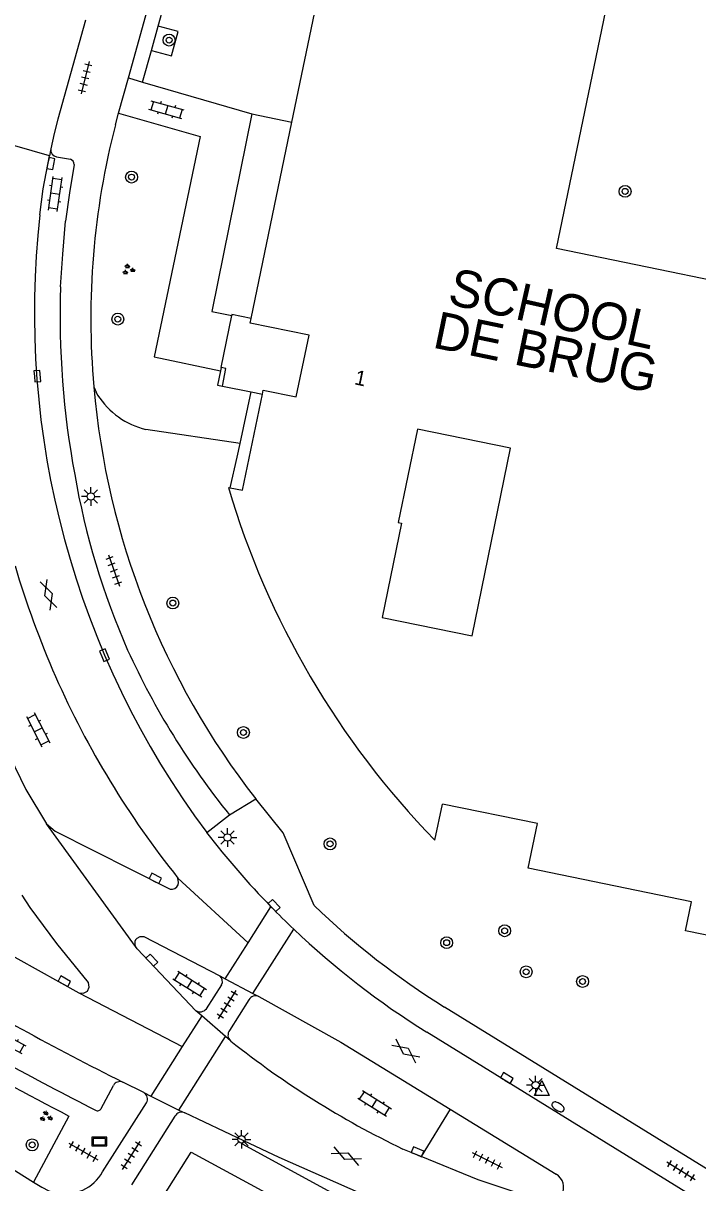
# Model space of a CAD drawing. Extents: x 128999 to 131010, y 395498 to 399007.
# Drawn here: x 130002.3 to 130047.7, y 398731.5 to 398809.6 of the extents above; entities that cross this region are included whole.
import ezdxf

# ---------------------------------------------------------------- set-up
doc = ezdxf.new("R2010")
doc.units = 0
for name, color, linetype in [('gg-anno-huisnummerreeks BGT', 7, 'Continuous'), ('gg-bbg-gedigitaliseerde bebouwing', 7, 'Continuous'), ('gg-bbg-hoofdgebouw', 7, 'Continuous'), ('gg-bbg-onder overbouw', 7, 'Continuous'), ('gg-bbg-pand overbouw', 7, 'Continuous'), ('gg-bbg-pilaar onder overbouw', 7, 'Continuous'), ('gg-bbg-pilaar pand', 7, 'Continuous'), ('gg-knt-verharding', 7, 'Continuous'), ('gg-knt-verharding nz', 7, 'Continuous'), ('gt-anno-naam bijzondere bebouwing', 7, 'Continuous'), ('gt-anno-overige text', 7, 'Continuous'), ('gt-grn-groengrens', 7, 'Continuous'), ('gt-grn-weggrens', 7, 'Continuous'), ('gt-symb-boom', 7, 'Continuous'), ('gt-symb-brandkraan', 7, 'Continuous'), ('gt-symb-gesloten verharding', 7, 'Continuous'), ('gt-symb-groenvak', 7, 'Continuous'), ('gt-symb-informatiebord', 7, 'Continuous'), ('gt-symb-klinker verharding', 7, 'Continuous'), ('gt-symb-kolk', 7, 'Continuous'), ('gt-symb-lichtmast', 7, 'Continuous'), ('gt-symb-tegel verharding', 7, 'Continuous'), ('gt-symb-waterafsluiter', 7, 'Continuous')]:
    doc.layers.add(name, color=color, linetype=linetype)

# ---------------------------------------------------------------- blocks, each defined once
blk = doc.blocks.new('gt0-LMAST')
at = {"layer": 'gt-symb-lichtmast'}
for p, q in [((-0.182, 0.173), (-0.447, 0.438)), ((-0.005, 0.246), (-0.005, 0.621)), ((0.172, 0.173), (0.437, 0.438)), ((-0.255, -0.004), (-0.63, -0.004)), ((-0.182, -0.181), (-0.447, -0.446)), ((-0.005, -0.254), (-0.005, -0.629)), ((0.437, -0.446), (0.172, -0.181)), ((0.245, -0.004), (0.62, -0.004))]:
    blk.add_line(p, q, dxfattribs=at)
blk.add_circle((-0.005, -0.004), 0.25, dxfattribs=at)
blk = doc.blocks.new('gt0-KOLK')
at = {"layer": 'gt-symb-kolk'}
blk.add_lwpolyline([(0, 0), (0.375, 0), (0.375, 0.4), (-0.375, 0.4), (-0.375, 0), (0, 0)], dxfattribs=at)
blk = doc.blocks.new('gt0-TEG1')
at = {"layer": 'gt-symb-tegel verharding'}
for p, q in [((-1.125, 0), (1.125, 0)), ((-0.9, -0.25), (-0.9, 0.25)), ((-0.45, -0.25), (-0.45, 0.25)), ((0, -0.25), (0, 0.25)), ((0.45, -0.25), (0.45, 0.25)), ((0.9, -0.25), (0.9, 0.25))]:
    blk.add_line(p, q, dxfattribs=at)
blk = doc.blocks.new('gt0-BOOM')
at = {"layer": 'gt-symb-boom'}
for radius in [0.4, 0.2]:
    blk.add_circle((0, 0), radius, dxfattribs=at)
blk = doc.blocks.new('gt0-KL1')
at = {"layer": 'gt-symb-klinker verharding'}
for p, q in [((-1.15, 0.3), (1.15, 0.3)), ((-1, -0.3), (-1, 0.3)), ((-0.5, 0.3), (-0.5, 0.45)), ((0, -0.3), (0, 0.3)), ((0.5, 0.3), (0.5, 0.45)), ((1, -0.3), (1, 0.3)), ((-1.15, -0.3), (1.15, -0.3)), ((-0.5, -0.45), (-0.5, -0.3)), ((0.5, -0.45), (0.5, -0.3))]:
    blk.add_line(p, q, dxfattribs=at)
blk = doc.blocks.new('gt0-BR')
at = {"layer": 'gt-symb-brandkraan'}
for centre, radius, start, end in [((-0.244, 0), 0.206, 107.56694, 252.43307), ((0.599, -2.664), 3, 106.89205, 107.56694), ((0, -0.691), 0.938, 73.10799, 106.89205), ((-0.599, -2.664), 3, 72.43309, 73.10799), ((0.244, 0), 0.206, 287.56695, 72.43309), ((0.599, 2.664), 3, 252.43307, 253.10797), ((0, 0.691), 0.938, 253.10797, 286.89206), ((-0.599, 2.664), 3, 286.89206, 287.56695)]:
    blk.add_arc(centre, radius, start, end, dxfattribs=at)
blk = doc.blocks.new('gt0-WAFSL')
at = {"layer": 'gt-symb-waterafsluiter'}
for p, q in [((-0.5, -0.333), (0, 0.667)), ((0, 0.667), (0.5, -0.333)), ((0.5, -0.333), (-0.5, -0.333))]:
    blk.add_line(p, q, dxfattribs=at)
blk = doc.blocks.new('gt0-IBORD')
at = {"layer": 'gt-symb-informatiebord'}
blk.add_lwpolyline([(-0.5, 0.295), (-0.5, -0.295), (0.5, -0.295), (0.5, 0.295), (-0.5, 0.295)], dxfattribs=at)
blk.add_lwpolyline([(-0.417, -0.212), (0.417, -0.212), (0.417, 0.212), (-0.417, 0.212)], close=True, dxfattribs=at)
blk = doc.blocks.new('gt0-GESVH1')
at = {"layer": 'gt-symb-gesloten verharding'}
for p, q in [((-0.992, -0.261), (0.008, 0.239)), ((0.008, -0.261), (-0.992, 0.239)), ((0.008, 0.239), (1.008, -0.261)), ((1.008, 0.239), (0.008, -0.261))]:
    blk.add_line(p, q, dxfattribs=at)
blk = doc.blocks.new('gt0-GRVAK')
at = {"layer": 'gt-symb-groenvak'}
for p, q in [((-0.11, 0.189), (-0.228, 0.24)), ((-0.182, 0.153), (0.088, 0.153)), ((-0.091, 0.211), (-0.156, 0.322)), ((-0.047, 0.214), (-0.047, 0.393)), ((-0.004, 0.211), (0.061, 0.322)), ((0.015, 0.189), (0.133, 0.24)), ((0.262, -0.052), (0.197, 0.059)), ((0.305, -0.049), (0.305, 0.13)), ((0.349, -0.052), (0.414, 0.059)), ((-0.245, -0.228), (-0.363, -0.177)), ((-0.318, -0.264), (-0.047, -0.264)), ((-0.226, -0.206), (-0.291, -0.095)), ((-0.183, -0.203), (-0.183, -0.024)), ((-0.139, -0.206), (-0.074, -0.095)), ((-0.12, -0.228), (-0.002, -0.177)), ((0.243, -0.074), (0.125, -0.023)), ((0.17, -0.11), (0.441, -0.11)), ((0.368, -0.074), (0.486, -0.023))]:
    blk.add_line(p, q, dxfattribs=at)

msp = doc.modelspace()

# ---------------------------------------------------------------- linework, layer by layer
at = {"layer": 'gg-bbg-gedigitaliseerde bebouwing'}
msp.add_lwpolyline([(130026.436, 398769.595), (130032.505, 398768.355), (130035.085, 398780.982), (130028.81, 398782.264), (130027.527, 398775.989), (130027.734, 398775.946), (130026.436, 398769.595)], dxfattribs=at)
at = {"layer": 'gg-bbg-hoofdgebouw'}
for p, q in [((130020.367, 398802.946), (130025.27, 398826.59)), ((130017.622, 398789.708), (130020.367, 398802.946)), ((130017.052, 398778.151), (130018.385, 398784.62)), ((130016.095, 398778.333), (130016.216, 398778.31)), ((130016.216, 398778.31), (130017.052, 398778.151)), ((130029.978, 398754.597), (130030.51, 398757.017))]:
    msp.add_line(p, q, dxfattribs=at)
for points in [[(130075.712, 398808.479), (130063.333, 398811.041), (130062.716, 398808.076), (130059.314, 398808.779), (130055.59, 398790.84), (130038.17, 398794.425), (130044.543, 398825.195), (130044.173, 398825.271)], [(130053.56, 398747.116), (130046.86, 398748.49), (130047.25, 398750.43), (130036.27, 398752.71), (130036.9, 398755.72), (130030.51, 398757.017)]]:
    msp.add_lwpolyline(points, dxfattribs=at)
msp.add_arc((130071.113, 398794.584), 57.368, 196.45638, 224.18968, dxfattribs=at)
at = {"layer": 'gg-bbg-onder overbouw'}
msp.add_lwpolyline([(130018.385, 398784.62), (130018.44, 398784.89), (130020.66, 398784.44), (130021.52, 398788.59), (130017.56, 398789.41), (130017.622, 398789.708)], dxfattribs=at)
at = {"layer": 'gg-bbg-pand overbouw'}
for p, q in [((130015.608, 398786.415), (130016.323, 398789.928)), ((130015.697, 398785.165), (130017.616, 398784.776)), ((130017.616, 398784.776), (130018.385, 398784.62))]:
    msp.add_line(p, q, dxfattribs=at)
msp.add_lwpolyline([(130017.622, 398789.708), (130016.334, 398789.98), (130016.323, 398789.928)], dxfattribs=at)
at = {"layer": 'gg-bbg-pilaar onder overbouw'}
msp.add_lwpolyline([(130015.697, 398785.165), (130015.933, 398786.351), (130015.608, 398786.415)], dxfattribs=at)
at = {"layer": 'gg-bbg-pilaar pand'}
msp.add_line((130015.608, 398786.415), (130015.561, 398786.184), dxfattribs=at)
at = {"layer": 'gg-knt-verharding'}
for p, q in [((130011.373, 398809.407), (130013.675, 398817.693)), ((130010.326, 398805.638), (130010.918, 398807.769)), ((130008.705, 398803.537), (130009.366, 398805.917)), ((130009.366, 398805.917), (130010.326, 398805.638)), ((130010.326, 398805.638), (130017.676, 398803.504)), ((130008.489, 398802.761), (130008.705, 398803.537)), ((130017.676, 398803.504), (130014.983, 398790.191)), ((130017.676, 398803.504), (130020.367, 398802.946)), ((130004.053, 398800.666), (129997.108, 398802.68)), ((130004.146, 398801.135), (130004.053, 398800.666)), ((130004.538, 398800.607), (130005.463, 398800.439)), ((130014.983, 398790.191), (130016.323, 398789.928)), ((130011.105, 398787.135), (130015.561, 398786.184)), ((130016.882, 398781.293), (130017.616, 398784.776)), ((130014.633, 398755.1), (130016.172, 398756.295)), ((129993.114, 398751.501), (130006.03, 398744.32)), ((130009.853, 398747.876), (130009.946, 398747.996)), ((130015.63, 398744.86), (130014.61, 398743.24)), ((130015.511, 398745.452), (130015.882, 398745.256)), ((130015.882, 398745.256), (130017.745, 398744.274)), ((130017.745, 398744.274), (130018.15, 398744.06)), ((130017.47, 398743.84), (130016.17, 398741.78)), ((130054.474, 398728.628), (130030.63, 398743.35)), ((130014.304, 398742.759), (130013.901, 398743.11)), ((130015.907, 398741.366), (130014.304, 398742.759)), ((130065.352, 398719.481), (130029.449, 398741.657)), ((130016.226, 398741.089), (130015.907, 398741.366)), ((130016.27, 398741.05), (130016.226, 398741.089)), ((129988.958, 398740.37), (130002.977, 398731.573)), ((130007.542, 398736.526), (130008.357, 398738.078)), ((130010.401, 398737.59), (130008.989, 398738.295)), ((130007.629, 398732.259), (130010.58, 398736.9)), ((130010.401, 398737.59), (130010.871, 398737.358)), ((130010.871, 398737.358), (130012.767, 398736.419)), ((130012.767, 398736.419), (130013.156, 398736.227)), ((130017.141, 398734.341), (130013.156, 398736.227)), ((130031.013, 398736.473), (130038.141, 398732.1)), ((130005.363, 398736.012), (130002.977, 398731.573)), ((130012.501, 398736), (130009.58, 398731.39)), ((130029.059, 398733.29), (130027.827, 398733.792))]:
    msp.add_line(p, q, dxfattribs=at)
for points in [[(130009.366, 398805.917), (130014.67, 398825.01), (130013.76, 398829.47), (130014.306, 398831.429)], [(130006.476, 398809.798), (130004.625, 398803.146), (130004.376, 398802.184), (130004.146, 398801.135)], [(130010.918, 398807.769), (130012.267, 398807.394), (130012.722, 398809.032), (130011.373, 398809.407)], [(130008.705, 398803.537), (130014.19, 398801.978), (130011.105, 398787.135)], [(130003.408, 398796.688), (130003.643, 398798.441), (130004.053, 398800.666)], [(130005.715, 398800.084), (130005.396, 398798.177), (130005.145, 398796.264)], [(130004.806, 398791.849), (130004.946, 398794.056), (130005.145, 398796.264)], [(130015.561, 398786.184), (130015.366, 398785.232), (130015.697, 398785.165)], [(130016.216, 398778.31), (130016.691, 398780.384), (130016.882, 398781.293)], [(129997.389, 398771.592), (130000.38, 398762.58), (130001.36, 398760.26), (130002.46, 398758), (130003.86, 398755.7)], [(130021.862, 398750.199), (130019.79, 398755.08), (130017.931, 398757.37)], [(130003.86, 398755.7), (130004.45, 398755.19), (130012.183, 398751.289)], [(130012.183, 398751.289), (130012.345, 398751.289), (130012.498, 398751.341), (130012.628, 398751.438), (130012.713, 398751.573), (130012.739, 398751.73), (130012.7, 398752.04)], [(130006.736, 398744.703), (130006.69, 398745), (130004.55, 398747.64), (130002.76, 398750.06), (130002.211, 398750.898)], [(130009.946, 398747.996), (130010.163, 398748.113), (130010.41, 398748.11), (130015.511, 398745.452)], [(130013.901, 398743.11), (130009.95, 398747.28), (130009.834, 398747.44)], [(130006.03, 398744.32), (130006.335, 398744.285), (130006.604, 398744.433), (130006.736, 398744.703)], [(130018.15, 398744.06), (130023.65, 398740.99), (130031.013, 398736.473)], [(130017.141, 398734.341), (130017.02, 398734.14), (130031.55, 398726.22), (130137.734, 398660.808)], [(130033.697, 398727.228), (130028.1, 398729.44), (130019.51, 398733.22), (130017.141, 398734.341)], [(130009.919, 398727.74), (130013.6, 398733.59), (130030.49, 398724.4), (130152.091, 398649.46), (130165.02, 398645.83)], [(130037.28, 398730.26), (130032.91, 398731.72), (130029.059, 398733.29)], [(130002.977, 398731.573), (130003.54, 398731.22), (130004.008, 398730.981), (130004.511, 398730.829)]]:
    msp.add_lwpolyline(points, dxfattribs=at)
for centre, radius, start, end in [((130059.43, 398789.685), 52.592, 165.60403, 184.97784), ((130004.615, 398801.074), 0.473, 172.54375, 260.63843), ((130005.383, 398800.116), 0.333, 354.5585, 76.18027), ((130061.712, 398790.116), 58.673, 173.56859, 216.6409), ((130062.57, 398789.834), 57.799, 178.00229, 190.58279), ((130059.441, 398789.681), 52.603, 184.9718, 217.89659), ((130055.766, 398787.838), 50.749, 189.77862, 203.75409), ((130060.602, 398790.359), 61.35, 196.36774, 203.79796), ((130056.324, 398788.76), 51.635, 204.44119, 218.95793), ((130060.494, 398790.326), 61.238, 203.81008, 218.6971), ((130059.471, 398789.602), 56.576, 217.57749, 224.27225), ((130058.726, 398788.355), 53.055, 225.98658, 238.02407), ((130059.21, 398789.387), 56.239, 224.30119, 226.49064), ((130010.28, 398747.639), 0.488, 150.96722, 204.04226), ((130059.309, 398789.44), 56.346, 226.45429, 237.99794), ((130101.425, 398922.38), 205.99, 239.06725, 243.337), ((130121.564, 398959.991), 252.328, 238.2498, 242.57955), ((130015.249, 398745.091), 0.446, 328.7481, 53.98341), ((130017.929, 398743.582), 0.527, 65.2019, 150.65394), ((130119.44, 398955.788), 246.452, 239.63339, 242.89395), ((130014.183, 398743.573), 0.542, 238.70735, 322.07297), ((130016.592, 398741.466), 0.526, 143.39481, 225.87166), ((130054.809, 398789.587), 61.976, 231.54944, 244.19147), ((130008.798, 398737.821), 0.511, 68.09202, 149.80825), ((130010.133, 398737.152), 0.513, 330.52454, 58.56166), ((130007.288, 398736.649), 0.282, 239.86226, 334.20045), ((130012.945, 398735.778), 0.496, 64.81843, 153.41061), ((130005.092, 398733.676), 2.906, 258.4606, 330.81437), ((130037.634, 398731.216), 1.019, 331.68794, 60.15856)]:
    msp.add_arc(centre, radius, start, end, dxfattribs=at)
at = {"layer": 'gg-knt-verharding nz'}
msp.add_line((130031.013, 398736.473), (130029.059, 398733.29), dxfattribs=at)
at = {"layer": 'gt-grn-groengrens'}
for p, q in [((130010.918, 398807.769), (130011.373, 398809.407)), ((130007.036, 398785.122), (130007.298, 398784.561)), ((130016.882, 398781.293), (130010.534, 398782.244))]:
    msp.add_line(p, q, dxfattribs=at)
msp.add_arc((130011.802, 398787.433), 5.342, 212.52607, 256.26804, dxfattribs=at)
at = {"layer": 'gt-grn-weggrens'}
for p, q in [((130016.172, 398756.295), (130017.931, 398757.37)), ((130009.834, 398747.44), (130003.86, 398755.7)), ((130012.7, 398752.04), (130017.421, 398747.682)), ((130017.421, 398747.682), (130018.961, 398750.108)), ((130017.745, 398744.274), (130020.491, 398748.599)), ((130015.882, 398745.256), (130017.421, 398747.682)), ((130006.03, 398744.32), (130012.992, 398740.695)), ((130014.304, 398742.759), (130012.992, 398740.695)), ((130012.767, 398736.419), (130015.907, 398741.366)), ((130012.992, 398740.695), (130010.871, 398737.358))]:
    msp.add_line(p, q, dxfattribs=at)

# ---------------------------------------------------------------- block references
at = {"layer": 'gt-symb-boom'}
for p in [(130012.105, 398808.463), (130009.578, 398799.241), (130042.786, 398798.278), (130008.655, 398789.676), (130012.357, 398770.557), (130017.105, 398761.841), (130022.934, 398754.341), (130034.683, 398748.489), (130030.782, 398747.687), (130036.13, 398745.726), (130039.924, 398745.074), (130002.893, 398734.074)]:
    msp.add_blockref('gt0-BOOM', p, dxfattribs=at)
at = {"layer": 'gt-symb-brandkraan', "rotation": -31.38612476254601}
msp.add_blockref('gt0-BR', (130038.277, 398736.634), dxfattribs=at)
at = {"layer": 'gt-symb-gesloten verharding'}
for p, rotation in [((130003.999, 398771.126), -71.03974891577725), ((130028.031, 398740.401), -36.869897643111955), ((130024.028, 398733.33), -23.770475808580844)]:
    msp.add_blockref('gt0-GESVH1', p, dxfattribs=dict(at, rotation=rotation))
at = {"layer": 'gt-symb-groenvak'}
msp.add_blockref('gt0-GRVAK', (130009.351, 398793.01), dxfattribs=at)
at = {"layer": 'gt-symb-groenvak', "rotation": -11.770626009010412}
msp.add_blockref('gt0-GRVAK', (130003.814, 398735.968), dxfattribs=at)
at = {"layer": 'gt-symb-informatiebord'}
msp.add_blockref('gt0-IBORD', (130007.406, 398734.298), dxfattribs=at)
at = {"layer": 'gt-symb-klinker verharding'}
for p, rotation in [((130011.931, 398803.766), 164.50351029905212), ((130004.441, 398798.109), 81.78079075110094), ((130003.291, 398762.028), -62.94831778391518), ((130013.498, 398744.9), -32.211897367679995), ((130001.32, 398741.022), -28.153346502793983), ((130025.928, 398736.865), -32.211897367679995)]:
    msp.add_blockref('gt0-KL1', p, dxfattribs=dict(at, rotation=rotation))
at = {"layer": 'gt-symb-kolk'}
for p, rotation in [((130003.957, 398800.187), -101.24252570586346), ((130003.038, 398785.822), -85.81229548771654), ((130007.576, 398766.969), -66.6659587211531), ((130011.089, 398751.841), -26.77076076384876), ((130019.027, 398750.052), -45.729326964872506), ((130010.806, 398746.377), -46.581010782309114), ((130004.959, 398744.915), -29.074200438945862), ((130034.724, 398738.399), -31.720060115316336), ((130028.745, 398733.419), -22.152586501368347)]:
    msp.add_blockref('gt0-KOLK', p, dxfattribs=dict(at, rotation=rotation))
at = {"layer": 'gt-symb-lichtmast'}
for p in [(130006.842, 398777.735), (130016.04, 398754.774), (130036.773, 398738.095), (130016.978, 398734.448)]:
    msp.add_blockref('gt0-LMAST', p, dxfattribs=at)
at = {"layer": 'gt-symb-tegel verharding'}
for p, rotation in [((130006.452, 398805.931), -103.82779503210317), ((130008.392, 398772.752), -70.91275549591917), ((130016.03, 398743.509), 58.27993988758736), ((130006.335, 398733.631), -30.206934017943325), ((130009.565, 398733.356), 57.66062292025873), ((130033.509, 398733.055), -26.36005820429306), ((130046.553, 398732.329), -31.720060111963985)]:
    msp.add_blockref('gt0-TEG1', p, dxfattribs=dict(at, rotation=rotation))
at = {"layer": 'gt-symb-waterafsluiter'}
msp.add_blockref('gt0-WAFSL', (130037.18, 398737.735), dxfattribs=at)

# ---------------------------------------------------------------- texts
at = {"layer": 'gg-anno-huisnummerreeks BGT'}
msp.add_text('1', height=1, rotation=348.3, dxfattribs=at).set_placement((130024.526, 398785.292))
at = {"layer": 'gt-anno-naam bijzondere bebouwing'}
msp.add_text('SCHOOL', height=2.5, rotation=347.35315, dxfattribs=at).set_placement((130030.761, 398790.715))
at = {"layer": 'gt-anno-overige text'}
msp.add_text('DE BRUG', height=2.5, rotation=348.28547, dxfattribs=at).set_placement((130029.76, 398787.776))

doc.saveas('drawing.dxf')
